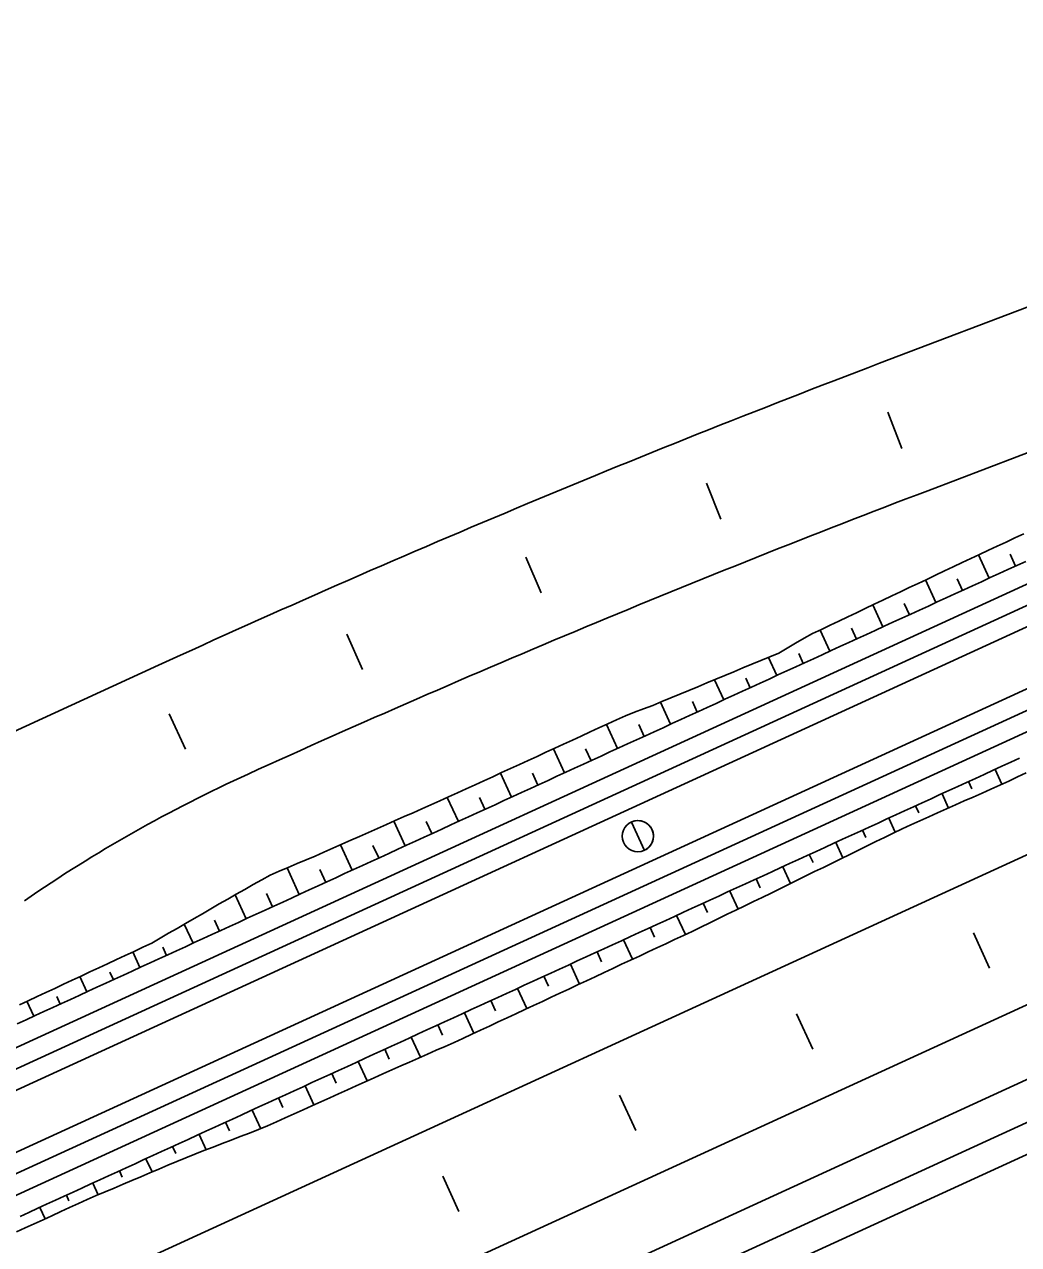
# Model space of a CAD drawing. Extents: x 6503541 to 6503743, y 5888004 to 5888145.
# Drawn here: x 6503609.28 to 6503610.507, y 5888057.597 to 5888059.102 of the extents above; entities that cross this region are included whole.
import ezdxf

# ---------------------------------------------------------------- set-up
doc = ezdxf.new("R2010")
doc.units = 0
doc.layers.add('12', color=7, linetype='Continuous')

msp = doc.modelspace()

# ---------------------------------------------------------------- linework, layer by layer
at = {"layer": '12'}
for p, q in [((6503605.1366, 5888055.919), (6503621.1114, 5888063.2433)), ((6503605.1466, 5888055.8972), (6503621.1214, 5888063.2215)), ((6503605.1756, 5888055.8339), (6503621.1505, 5888063.1582)), ((6503605.1856, 5888055.8121), (6503621.1605, 5888063.1364)), ((6503617.3575, 5888061.2145), (6503607.3899, 5888056.6445)), ((6503617.4275, 5888061.0618), (6503607.9932, 5888056.7363)), ((6503617.3425, 5888060.9305), (6503607.9659, 5888056.6314)), ((6503617.4389, 5888060.9218), (6503607.9859, 5888056.5878)), ((6503617.4539, 5888060.8891), (6503608.0009, 5888056.555)), ((6503605.811, 5888056.2546), (6503615.7038, 5888060.7903)), ((6503605.6303, 5888055.9895), (6503615.7728, 5888060.6398)), ((6503610.3348, 5888058.6842), (6503610.6357, 5888058.7986)), ((6503610.3945, 5888058.5271), (6503610.6954, 5888058.6415)), ((6503610.4701, 5888058.4192), (6503610.4569, 5888058.4479)), ((6503610.4962, 5888058.4487), (6503610.5028, 5888058.4342)), ((6503610.4046, 5888058.3892), (6503610.3919, 5888058.4171)), ((6503610.4309, 5888058.4184), (6503610.4374, 5888058.4042)), ((6503610.3392, 5888058.3592), (6503610.3268, 5888058.3862)), ((6503610.3656, 5888058.388), (6503610.3719, 5888058.3742)), ((6503610.2737, 5888058.3292), (6503610.2618, 5888058.3553)), ((6503610.3004, 5888058.3575), (6503610.3065, 5888058.3442)), ((6503610.2083, 5888058.2992), (6503610.198, 5888058.3216)), ((6503610.2355, 5888058.3262), (6503610.241, 5888058.3142)), ((6503609.4456, 5888058.3118), (6503605.7996, 5888056.6401)), ((6503610.1428, 5888058.2692), (6503610.1315, 5888058.294)), ((6503610.1702, 5888058.296), (6503610.1756, 5888058.2842)), ((6503610.0774, 5888058.2392), (6503610.0649, 5888058.2664)), ((6503610.1042, 5888058.2672), (6503610.1101, 5888058.2542)), ((6503610.0119, 5888058.2092), (6503609.9983, 5888058.2389)), ((6503610.038, 5888058.2388), (6503610.0447, 5888058.2242)), ((6503609.9465, 5888058.1792), (6503609.9329, 5888058.2088)), ((6503609.9724, 5888058.209), (6503609.9792, 5888058.1942)), ((6503609.881, 5888058.1492), (6503609.8675, 5888058.1787)), ((6503609.907, 5888058.179), (6503609.9138, 5888058.1642)), ((6503610.4775, 5888058.1834), (6503610.4859, 5888058.1652)), ((6503610.4489, 5888058.1595), (6503610.4448, 5888058.1684)), ((6503609.8156, 5888058.1192), (6503609.802, 5888058.1488)), ((6503609.8416, 5888058.1489), (6503609.8483, 5888058.1342)), ((6503610.4121, 5888058.1534), (6503610.4201, 5888058.1358)), ((6503610.3833, 5888058.1298), (6503610.3793, 5888058.1384)), ((6503609.7501, 5888058.0892), (6503609.7362, 5888058.1196)), ((6503609.776, 5888058.1192), (6503609.7829, 5888058.1042)), ((6503610.3466, 5888058.1234), (6503610.3545, 5888058.1061)), ((6503610.318, 5888058.0994), (6503610.3139, 5888058.1084)), ((6503609.6847, 5888058.0591), (6503609.6703, 5888058.0905)), ((6503609.7103, 5888058.0896), (6503609.7174, 5888058.0742)), ((6503610.2812, 5888058.0934), (6503610.2899, 5888058.0744)), ((6503610.253, 5888058.0685), (6503610.2484, 5888058.0784)), ((6503609.6193, 5888058.0291), (6503609.6043, 5888058.0619)), ((6503609.6447, 5888058.06), (6503609.652, 5888058.0441)), ((6503610.2157, 5888058.0634), (6503610.2252, 5888058.0427)), ((6503610.1879, 5888058.0376), (6503610.183, 5888058.0484)), ((6503609.5538, 5888057.9991), (6503609.5402, 5888058.0287)), ((6503609.5791, 5888058.0303), (6503609.5865, 5888058.0141)), ((6503610.1503, 5888058.0334), (6503610.1605, 5888058.0111)), ((6503610.1228, 5888058.0069), (6503610.1175, 5888058.0184)), ((6503609.4884, 5888057.9691), (6503609.4776, 5888057.9925)), ((6503609.515, 5888057.9974), (6503609.5211, 5888057.9841)), ((6503610.0848, 5888058.0034), (6503610.0956, 5888057.9798)), ((6503610.0576, 5888057.9765), (6503610.0521, 5888057.9884)), ((6503609.451, 5888057.9642), (6503609.4556, 5888057.9541)), ((6503610.0194, 5888057.9734), (6503610.0304, 5888057.9493)), ((6503609.4229, 5888057.9391), (6503609.4141, 5888057.9583)), ((6503609.9922, 5888057.9462), (6503609.9866, 5888057.9584)), ((6503609.3858, 5888057.9336), (6503609.3902, 5888057.9241)), ((6503609.9539, 5888057.9434), (6503609.9652, 5888057.9188)), ((6503609.3575, 5888057.9091), (6503609.3488, 5888057.9279)), ((6503609.9269, 5888057.916), (6503609.9212, 5888057.9284)), ((6503609.3205, 5888057.9034), (6503609.3247, 5888057.8941)), ((6503609.8885, 5888057.9134), (6503609.8999, 5888057.8884)), ((6503609.292, 5888057.8791), (6503609.2836, 5888057.8975)), ((6503609.8615, 5888057.8858), (6503609.8557, 5888057.8984)), ((6503609.7961, 5888057.8557), (6503609.7903, 5888057.8684)), ((6503609.823, 5888057.8834), (6503609.8346, 5888057.858)), ((6503609.7576, 5888057.8534), (6503609.769, 5888057.8285)), ((6503609.7304, 5888057.8261), (6503609.7248, 5888057.8384)), ((6503609.6921, 5888057.8234), (6503609.7031, 5888057.7993)), ((6503609.6649, 5888057.7964), (6503609.6594, 5888057.8083)), ((6503609.6267, 5888057.7933), (6503609.6375, 5888057.7697)), ((6503609.5993, 5888057.7666), (6503609.5939, 5888057.7783)), ((6503609.5612, 5888057.7633), (6503609.5718, 5888057.7404)), ((6503609.5333, 5888057.7378), (6503609.5285, 5888057.7483)), ((6503609.4958, 5888057.7333), (6503609.5044, 5888057.7144)), ((6503609.467, 5888057.7097), (6503609.463, 5888057.7183)), ((6503609.4303, 5888057.7033), (6503609.4378, 5888057.687)), ((6503609.4011, 5888057.6806), (6503609.3976, 5888057.6883)), ((6503609.3649, 5888057.6733), (6503609.3715, 5888057.6589)), ((6503609.3354, 5888057.6513), (6503609.3322, 5888057.6583)), ((6503609.2994, 5888057.6433), (6503609.3059, 5888057.6293))]:
    msp.add_line(p, q, dxfattribs=at)
for points in [[(6503610.3625, 5888058.5791), (6503610.3454, 5888058.624)], [(6503610.1393, 5888058.492), (6503610.1215, 5888058.5365)], [(6503609.2742, 5888057.8931), (6503609.2851, 5888057.8982), (6503609.296, 5888057.9033), (6503609.3069, 5888057.9083), (6503609.3178, 5888057.9134), (6503609.3286, 5888057.9185), (6503609.3395, 5888057.9235), (6503609.3504, 5888057.9286), (6503609.3613, 5888057.9337), (6503609.3721, 5888057.9387), (6503609.383, 5888057.9438), (6503609.3939, 5888057.9489), (6503609.4048, 5888057.9539), (6503609.4157, 5888057.959), (6503609.4265, 5888057.9641), (6503609.4374, 5888057.9692), (6503609.4478, 5888057.9752), (6503609.4583, 5888057.9813), (6503609.4687, 5888057.9873), (6503609.4791, 5888057.9933), (6503609.4896, 5888057.9994), (6503609.5, 5888058.0054), (6503609.5104, 5888058.0115), (6503609.5208, 5888058.0175), (6503609.5313, 5888058.0235), (6503609.5417, 5888058.0296), (6503609.5522, 5888058.0355), (6503609.5627, 5888058.0414), (6503609.5732, 5888058.0473), (6503609.5837, 5888058.0531), (6503609.5948, 5888058.0578), (6503609.6058, 5888058.0625), (6503609.6169, 5888058.0672), (6503609.6279, 5888058.0719), (6503609.639, 5888058.0766), (6503609.6499, 5888058.0814), (6503609.6609, 5888058.0863), (6503609.6719, 5888058.0912), (6503609.6829, 5888058.096), (6503609.6938, 5888058.1009), (6503609.7048, 5888058.1057), (6503609.7158, 5888058.1106), (6503609.7268, 5888058.1155), (6503609.7377, 5888058.1203), (6503609.7487, 5888058.1252), (6503609.7597, 5888058.13), (6503609.7707, 5888058.1349), (6503609.7816, 5888058.1398), (6503609.7926, 5888058.1446), (6503609.8036, 5888058.1495), (6503609.8145, 5888058.1544), (6503609.8254, 5888058.1594), (6503609.8363, 5888058.1644), (6503609.8472, 5888058.1694), (6503609.8581, 5888058.1744), (6503609.869, 5888058.1795), (6503609.8799, 5888058.1845), (6503609.8908, 5888058.1895), (6503609.9017, 5888058.1945), (6503609.9126, 5888058.1995), (6503609.9236, 5888058.2045), (6503609.9345, 5888058.2095), (6503609.9454, 5888058.2145), (6503609.9563, 5888058.2195), (6503609.9672, 5888058.2246), (6503609.9781, 5888058.2296), (6503609.989, 5888058.2346), (6503609.9999, 5888058.2396), (6503610.0108, 5888058.2445), (6503610.0217, 5888058.2495), (6503610.0328, 5888058.2541), (6503610.0441, 5888058.2582), (6503610.0554, 5888058.2624), (6503610.0665, 5888058.267), (6503610.0776, 5888058.2716), (6503610.0887, 5888058.2762), (6503610.0998, 5888058.2808), (6503610.1109, 5888058.2854), (6503610.122, 5888058.29), (6503610.133, 5888058.2947), (6503610.1441, 5888058.2993), (6503610.1552, 5888058.3039), (6503610.1663, 5888058.3085), (6503610.1774, 5888058.3131), (6503610.1885, 5888058.3177), (6503610.1996, 5888058.3223), (6503610.2107, 5888058.3269), (6503610.2211, 5888058.3329), (6503610.2315, 5888058.339), (6503610.2419, 5888058.3451), (6503610.2525, 5888058.3509), (6503610.2633, 5888058.3561), (6503610.2741, 5888058.3612), (6503610.285, 5888058.3664), (6503610.2958, 5888058.3715), (6503610.3067, 5888058.3767), (6503610.3175, 5888058.3818), (6503610.3283, 5888058.387), (6503610.3392, 5888058.3921), (6503610.35, 5888058.3973), (6503610.3609, 5888058.4024), (6503610.3717, 5888058.4076), (6503610.3825, 5888058.4127), (6503610.3934, 5888058.4178), (6503610.4042, 5888058.423), (6503610.4151, 5888058.4281), (6503610.4259, 5888058.4332), (6503610.4368, 5888058.4384), (6503610.4476, 5888058.4435), (6503610.4585, 5888058.4486), (6503610.4694, 5888058.4537), (6503610.4802, 5888058.4588), (6503610.4911, 5888058.4638), (6503610.502, 5888058.4689), (6503610.5129, 5888058.4739)], [(6503609.9176, 5888058.4011), (6503609.899, 5888058.4453)], [(6503609.2717, 5888057.8698), (6503609.2826, 5888057.8748), (6503609.2936, 5888057.8798), (6503609.3045, 5888057.8848), (6503609.3154, 5888057.8898), (6503609.3263, 5888057.8948), (6503609.3372, 5888057.8998), (6503609.3481, 5888057.9048), (6503609.359, 5888057.9098), (6503609.3699, 5888057.9148), (6503609.3808, 5888057.9198), (6503609.3917, 5888057.9248), (6503609.4026, 5888057.9298), (6503609.4135, 5888057.9348), (6503609.4245, 5888057.9398), (6503609.4354, 5888057.9448), (6503609.4463, 5888057.9498), (6503609.4572, 5888057.9548), (6503609.4681, 5888057.9598), (6503609.479, 5888057.9648), (6503609.4899, 5888057.9698), (6503609.5008, 5888057.9748), (6503609.5117, 5888057.9798), (6503609.5226, 5888057.9848), (6503609.5335, 5888057.9898), (6503609.5444, 5888057.9948), (6503609.5553, 5888057.9998), (6503609.5663, 5888058.0048), (6503609.5772, 5888058.0098), (6503609.5881, 5888058.0148), (6503609.599, 5888058.0198), (6503609.6099, 5888058.0248), (6503609.6208, 5888058.0299), (6503609.6317, 5888058.0349), (6503609.6426, 5888058.0399), (6503609.6535, 5888058.0449), (6503609.6644, 5888058.0499), (6503609.6753, 5888058.0549), (6503609.6862, 5888058.0599), (6503609.6972, 5888058.0649), (6503609.7081, 5888058.0699), (6503609.719, 5888058.0749), (6503609.7299, 5888058.0799), (6503609.7408, 5888058.0849), (6503609.7517, 5888058.0899), (6503609.7626, 5888058.0949), (6503609.7735, 5888058.0999), (6503609.7844, 5888058.1049), (6503609.7953, 5888058.1099), (6503609.8062, 5888058.1149), (6503609.8171, 5888058.1199), (6503609.8281, 5888058.1249), (6503609.839, 5888058.1299), (6503609.8499, 5888058.1349), (6503609.8608, 5888058.1399), (6503609.8717, 5888058.1449), (6503609.8826, 5888058.1499), (6503609.8935, 5888058.1549), (6503609.9044, 5888058.1599), (6503609.9153, 5888058.1649), (6503609.9262, 5888058.1699), (6503609.9371, 5888058.1749), (6503609.948, 5888058.1799), (6503609.9589, 5888058.1849), (6503609.9699, 5888058.1899), (6503609.9808, 5888058.1949), (6503609.9917, 5888058.1999), (6503610.0026, 5888058.2049), (6503610.0135, 5888058.2099), (6503610.0244, 5888058.2149), (6503610.0353, 5888058.2199), (6503610.0462, 5888058.2249), (6503610.0571, 5888058.2299), (6503610.068, 5888058.2349), (6503610.0789, 5888058.2399), (6503610.0898, 5888058.2449), (6503610.1008, 5888058.2499), (6503610.1117, 5888058.2549), (6503610.1226, 5888058.2599), (6503610.1335, 5888058.2649), (6503610.1444, 5888058.2699), (6503610.1553, 5888058.2749), (6503610.1662, 5888058.2799), (6503610.1771, 5888058.2849), (6503610.188, 5888058.2899), (6503610.1989, 5888058.2949), (6503610.2098, 5888058.2999), (6503610.2207, 5888058.3049), (6503610.2317, 5888058.3099), (6503610.2426, 5888058.3149), (6503610.2535, 5888058.3199), (6503610.2644, 5888058.3249), (6503610.2753, 5888058.3299), (6503610.2862, 5888058.3349), (6503610.2971, 5888058.3399), (6503610.308, 5888058.3449), (6503610.3189, 5888058.3499), (6503610.3298, 5888058.3549), (6503610.3407, 5888058.3599), (6503610.3516, 5888058.3649), (6503610.3625, 5888058.3699), (6503610.3735, 5888058.3749), (6503610.3844, 5888058.3799), (6503610.3953, 5888058.3849), (6503610.4062, 5888058.3899), (6503610.4171, 5888058.3949), (6503610.428, 5888058.3999), (6503610.4389, 5888058.4049), (6503610.4498, 5888058.4099), (6503610.4607, 5888058.4149), (6503610.4716, 5888058.42), (6503610.4825, 5888058.425), (6503610.4934, 5888058.43), (6503610.5044, 5888058.435), (6503610.5153, 5888058.44)], [(6503609.6975, 5888058.3065), (6503609.6782, 5888058.3504)], [(6503609.4789, 5888058.2082), (6503609.4589, 5888058.2519)], [(6503609.2751, 5888057.6322), (6503609.286, 5888057.6372), (6503609.2969, 5888057.6422), (6503609.3078, 5888057.6472), (6503609.3187, 5888057.6522), (6503609.3296, 5888057.6572), (6503609.3405, 5888057.6622), (6503609.3514, 5888057.6672), (6503609.3624, 5888057.6722), (6503609.3733, 5888057.6772), (6503609.3842, 5888057.6822), (6503609.3951, 5888057.6872), (6503609.406, 5888057.6922), (6503609.4169, 5888057.6972), (6503609.4278, 5888057.7022), (6503609.4387, 5888057.7072), (6503609.4496, 5888057.7122), (6503609.4605, 5888057.7172), (6503609.4714, 5888057.7222), (6503609.4823, 5888057.7272), (6503609.4933, 5888057.7322), (6503609.5042, 5888057.7372), (6503609.5151, 5888057.7422), (6503609.526, 5888057.7472), (6503609.5369, 5888057.7522), (6503609.5478, 5888057.7572), (6503609.5587, 5888057.7622), (6503609.5696, 5888057.7672), (6503609.5805, 5888057.7722), (6503609.5914, 5888057.7772), (6503609.6023, 5888057.7822), (6503609.6132, 5888057.7872), (6503609.6242, 5888057.7922), (6503609.6351, 5888057.7972), (6503609.646, 5888057.8022), (6503609.6569, 5888057.8072), (6503609.6678, 5888057.8122), (6503609.6787, 5888057.8172), (6503609.6896, 5888057.8222), (6503609.7005, 5888057.8272), (6503609.7114, 5888057.8322), (6503609.7223, 5888057.8372), (6503609.7332, 5888057.8422), (6503609.7441, 5888057.8472), (6503609.755, 5888057.8522), (6503609.766, 5888057.8572), (6503609.7769, 5888057.8622), (6503609.7878, 5888057.8672), (6503609.7987, 5888057.8722), (6503609.8096, 5888057.8772), (6503609.8205, 5888057.8822), (6503609.8314, 5888057.8872), (6503609.8423, 5888057.8922), (6503609.8532, 5888057.8972), (6503609.8641, 5888057.9022), (6503609.875, 5888057.9072), (6503609.8859, 5888057.9122), (6503609.8969, 5888057.9172), (6503609.9078, 5888057.9222), (6503609.9187, 5888057.9272), (6503609.9296, 5888057.9322), (6503609.9405, 5888057.9372), (6503609.9514, 5888057.9422), (6503609.9623, 5888057.9472), (6503609.9732, 5888057.9522), (6503609.9841, 5888057.9572), (6503609.995, 5888057.9622), (6503610.0059, 5888057.9672), (6503610.0168, 5888057.9722), (6503610.0278, 5888057.9772), (6503610.0387, 5888057.9822), (6503610.0496, 5888057.9872), (6503610.0605, 5888057.9922), (6503610.0714, 5888057.9972), (6503610.0823, 5888058.0022), (6503610.0932, 5888058.0072), (6503610.1041, 5888058.0122), (6503610.115, 5888058.0172), (6503610.1259, 5888058.0223), (6503610.1368, 5888058.0273), (6503610.1477, 5888058.0323), (6503610.1587, 5888058.0373), (6503610.1696, 5888058.0423), (6503610.1805, 5888058.0473), (6503610.1914, 5888058.0523), (6503610.2023, 5888058.0573), (6503610.2132, 5888058.0623), (6503610.2241, 5888058.0673), (6503610.235, 5888058.0723), (6503610.2459, 5888058.0773), (6503610.2568, 5888058.0823), (6503610.2677, 5888058.0873), (6503610.2786, 5888058.0923), (6503610.2895, 5888058.0973), (6503610.3005, 5888058.1023), (6503610.3114, 5888058.1073), (6503610.3223, 5888058.1123), (6503610.3332, 5888058.1173), (6503610.3441, 5888058.1223), (6503610.355, 5888058.1273), (6503610.3659, 5888058.1323), (6503610.3768, 5888058.1373), (6503610.3877, 5888058.1423), (6503610.3986, 5888058.1473), (6503610.4095, 5888058.1523), (6503610.4204, 5888058.1573), (6503610.4314, 5888058.1623), (6503610.4423, 5888058.1673), (6503610.4532, 5888058.1723), (6503610.4641, 5888058.1773), (6503610.475, 5888058.1823), (6503610.4859, 5888058.1873), (6503610.4968, 5888058.1923), (6503610.5077, 5888058.1973)], [(6503609.2706, 5888057.6131), (6503609.2815, 5888057.6181), (6503609.2924, 5888057.6231), (6503609.3034, 5888057.6281), (6503609.3143, 5888057.6331), (6503609.3252, 5888057.6381), (6503609.3361, 5888057.6431), (6503609.347, 5888057.6481), (6503609.3579, 5888057.6531), (6503609.3689, 5888057.6578), (6503609.38, 5888057.6625), (6503609.391, 5888057.6672), (6503609.4021, 5888057.6719), (6503609.4131, 5888057.6766), (6503609.4242, 5888057.6812), (6503609.4353, 5888057.6859), (6503609.4463, 5888057.6906), (6503609.4574, 5888057.6953), (6503609.4684, 5888057.6999), (6503609.4795, 5888057.7046), (6503609.4906, 5888057.7091), (6503609.5018, 5888057.7134), (6503609.5131, 5888057.7177), (6503609.5243, 5888057.7221), (6503609.5355, 5888057.7264), (6503609.5467, 5888057.7307), (6503609.558, 5888057.735), (6503609.5692, 5888057.7393), (6503609.5803, 5888057.7438), (6503609.5913, 5888057.7488), (6503609.6022, 5888057.7537), (6503609.6131, 5888057.7587), (6503609.6241, 5888057.7636), (6503609.635, 5888057.7686), (6503609.6459, 5888057.7735), (6503609.6569, 5888057.7784), (6503609.6678, 5888057.7834), (6503609.6787, 5888057.7883), (6503609.6897, 5888057.7933), (6503609.7006, 5888057.7982), (6503609.7116, 5888057.8031), (6503609.7225, 5888057.808), (6503609.7335, 5888057.8128), (6503609.7445, 5888057.8177), (6503609.7555, 5888057.8225), (6503609.7664, 5888057.8274), (6503609.7774, 5888057.8322), (6503609.7884, 5888057.8371), (6503609.7994, 5888057.8419), (6503609.8103, 5888057.8468), (6503609.8212, 5888057.8518), (6503609.8321, 5888057.8569), (6503609.843, 5888057.8619), (6503609.8539, 5888057.867), (6503609.8648, 5888057.872), (6503609.8756, 5888057.8771), (6503609.8865, 5888057.8822), (6503609.8974, 5888057.8872), (6503609.9083, 5888057.8923), (6503609.9192, 5888057.8974), (6503609.93, 5888057.9024), (6503609.9409, 5888057.9075), (6503609.9518, 5888057.9126), (6503609.9627, 5888057.9177), (6503609.9735, 5888057.9227), (6503609.9844, 5888057.9278), (6503609.9953, 5888057.9329), (6503610.0061, 5888057.938), (6503610.017, 5888057.9431), (6503610.0279, 5888057.9481), (6503610.0388, 5888057.9532), (6503610.0496, 5888057.9583), (6503610.0605, 5888057.9634), (6503610.0714, 5888057.9685), (6503610.0822, 5888057.9736), (6503610.0931, 5888057.9786), (6503610.104, 5888057.9837), (6503610.1148, 5888057.9889), (6503610.1256, 5888057.9942), (6503610.1363, 5888057.9996), (6503610.1471, 5888058.0049), (6503610.158, 5888058.0099), (6503610.1688, 5888058.0151), (6503610.1796, 5888058.0204), (6503610.1904, 5888058.0256), (6503610.2012, 5888058.0309), (6503610.2119, 5888058.0362), (6503610.2227, 5888058.0415), (6503610.2335, 5888058.0468), (6503610.2443, 5888058.0521), (6503610.255, 5888058.0574), (6503610.2658, 5888058.0626), (6503610.2766, 5888058.0679), (6503610.2874, 5888058.0732), (6503610.2982, 5888058.0785), (6503610.3089, 5888058.0838), (6503610.3197, 5888058.0891), (6503610.3305, 5888058.0944), (6503610.3413, 5888058.0996), (6503610.352, 5888058.1049), (6503610.3628, 5888058.1102), (6503610.3738, 5888058.1151), (6503610.3848, 5888058.12), (6503610.3957, 5888058.1249), (6503610.4067, 5888058.1298), (6503610.4176, 5888058.1347), (6503610.4286, 5888058.1396), (6503610.4395, 5888058.1445), (6503610.4505, 5888058.1494), (6503610.4614, 5888058.1543), (6503610.4724, 5888058.1592), (6503610.4833, 5888058.1641), (6503610.4943, 5888058.169), (6503610.5051, 5888058.1742), (6503610.5159, 5888058.1793)], [(6503610.029, 5888058.1185), (6503610.045, 5888058.0836)], [(6503610.4708, 5888057.9383), (6503610.4508, 5888057.9819)], [(6503610.2527, 5888057.8383), (6503610.2327, 5888057.8819)], [(6503610.0345, 5888057.7382), (6503610.0145, 5888057.7819)], [(6503609.8163, 5888057.6382), (6503609.7963, 5888057.6818)]]:
    msp.add_lwpolyline(points, dxfattribs=at)
msp.add_circle((6503610.037, 5888058.1011), 0.0192, dxfattribs=at)
for centre, radius, start, end in [((6503615.4822, 5888045.1457), 14.484, 110.81698, 114.63106), ((6503615.4822, 5888045.1457), 14.316, 110.81698, 114.45182), ((6503610.3014, 5888056.5391), 1.8, 114.4518, 124.5573), ((6503610.037, 5888058.1011), 0.0192, 350.1838, 114.6311), ((6503610.037, 5888058.1011), 0.0192, 294.6311, 350.1838)]:
    msp.add_arc(centre, radius, start, end, dxfattribs=at)

doc.saveas('drawing.dxf')
